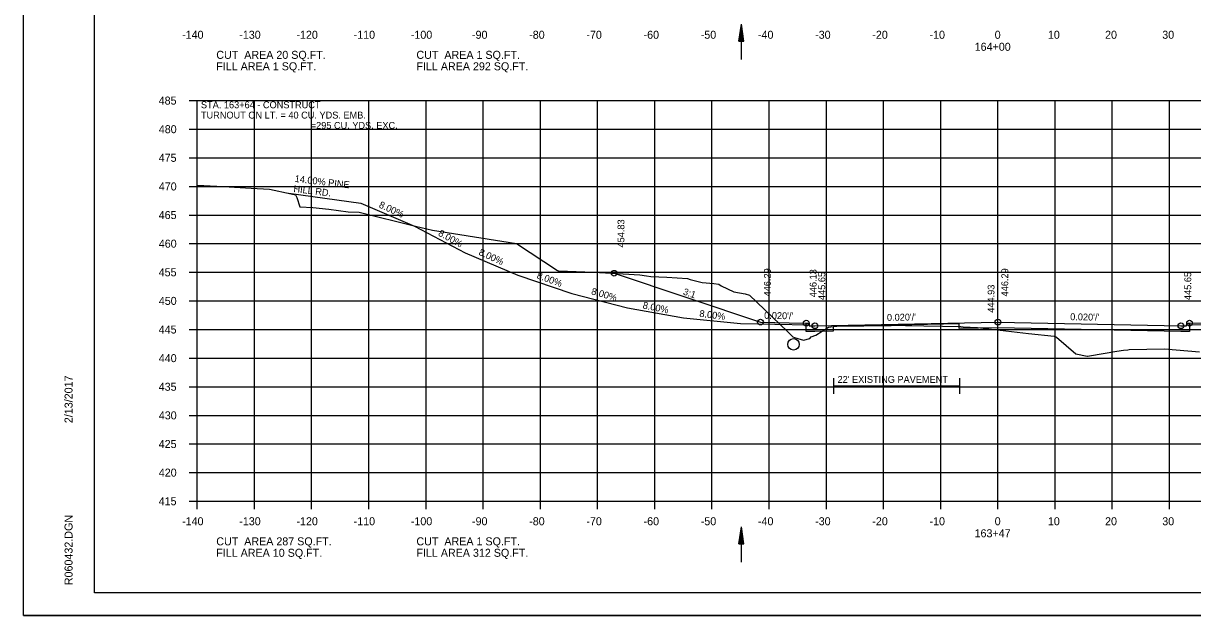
# Model space of a CAD drawing. Extents: x 1538688 to 1540766, y 656250 to 671912.
# Drawn here: x 1538687.8 to 1538892.2, y 668071.5 to 668175 of the extents above; entities that cross this region are included whole.
import ezdxf

# ---------------------------------------------------------------- set-up
doc = ezdxf.new("R2010")
doc.units = 0
for name, color, linetype in [('15', 7, 'Continuous'), ('16', 7, 'Continuous'), ('18', 7, 'Continuous'), ('20', 7, 'Continuous'), ('22', 7, 'Continuous'), ('26', 7, 'Continuous'), ('39', 7, 'Continuous'), ('41', 7, 'Continuous'), ('42', 7, 'Continuous'), ('7', 7, 'Continuous'), ('Borings', 7, 'Continuous'), ('Horizontal Alignment', 7, 'Continuous'), ('RipRap', 7, 'Continuous'), ('Wall Heights', 7, 'Continuous')]:
    doc.layers.add(name, color=color, linetype=linetype)

msp = doc.modelspace()

# ---------------------------------------------------------------- linework, layer by layer
at = {"layer": '15'}
for p, q in [((1538812.87, 668171.84), (1538813.32, 668174.84)), ((1538813.77, 668171.84), (1538813.32, 668174.84)), ((1538812.95, 668171.84), (1538813.32, 668174.34)), ((1538813.02, 668171.84), (1538813.32, 668173.82)), ((1538813.1, 668171.84), (1538813.32, 668173.32)), ((1538813.18, 668171.84), (1538813.32, 668172.81)), ((1538813.7, 668171.84), (1538813.32, 668174.34)), ((1538813.62, 668171.84), (1538813.32, 668173.82)), ((1538813.55, 668171.84), (1538813.32, 668173.32)), ((1538813.47, 668171.84), (1538813.32, 668172.81)), ((1538812.87, 668171.84), (1538813.77, 668171.84)), ((1538813.25, 668171.84), (1538813.32, 668172.31)), ((1538813.39, 668171.84), (1538813.32, 668172.31)), ((1538812.87, 668084), (1538813.32, 668087)), ((1538813.77, 668084), (1538813.32, 668087)), ((1538812.95, 668084), (1538813.32, 668086.5)), ((1538813.02, 668084), (1538813.32, 668085.98)), ((1538813.1, 668084), (1538813.32, 668085.49)), ((1538813.18, 668084), (1538813.32, 668084.98)), ((1538813.7, 668084), (1538813.32, 668086.5)), ((1538813.62, 668084), (1538813.32, 668085.98)), ((1538813.55, 668084), (1538813.32, 668085.49)), ((1538813.47, 668084), (1538813.32, 668084.98)), ((1538812.87, 668084), (1538813.77, 668084)), ((1538813.25, 668084), (1538813.32, 668084.48)), ((1538813.39, 668084), (1538813.32, 668084.48))]:
    msp.add_line(p, q, dxfattribs=at)
at = {"layer": '16'}
for p, q in [((1538734.18, 668145.28), (1538746.76, 668143.52)), ((1538746.76, 668143.52), (1538756.16, 668139.5)), ((1538756.16, 668139.5), (1538765.03, 668134.89)), ((1538765.03, 668134.89), (1538774.23, 668130.97)), ((1538774.23, 668130.97), (1538783.7, 668127.75)), ((1538783.7, 668127.75), (1538793.38, 668125.26)), ((1538793.38, 668125.26), (1538803.23, 668123.51)), ((1538803.23, 668123.51), (1538813.18, 668122.51)), ((1538813.18, 668122.51), (1538825.18, 668122.27)), ((1538891.18, 668122.27), (1538903.17, 668122.51))]:
    msp.add_line(p, q, dxfattribs=at)
at = {"layer": '18'}
msp.add_lwpolyline([(1538718.18, 668146.71), (1538722.78, 668146.46), (1538727.58, 668146.18), (1538730.82, 668145.99), (1538734.62, 668145.19), (1538735.35, 668144.99), (1538735.59, 668144.51), (1538736.14, 668142.92), (1538738.36, 668142.77), (1538741.17, 668142.49), (1538744.57, 668142.04), (1538746.49, 668141.98), (1538756.33, 668139.51), (1538759.3, 668138.8), (1538760.4, 668138.66), (1538773.98, 668136.52), (1538781.16, 668131.8), (1538781.29, 668131.71), (1538781.38, 668131.71), (1538787.49, 668131.48), (1538792.63, 668131.21), (1538795.55, 668131.05), (1538796.76, 668130.87), (1538797.5, 668130.76), (1538800.26, 668130.6), (1538803.92, 668130.39), (1538804.38, 668130.22), (1538806.44, 668129.68), (1538808.53, 668129.51), (1538809.38, 668129.37), (1538809.79, 668129.08), (1538812, 668128.08), (1538813.98, 668127.69), (1538814.73, 668127.49), (1538821.41, 668121.13), (1538822.34, 668120.19), (1538822.63, 668120.08), (1538824.19, 668119.63), (1538825.32, 668119.92), (1538825.51, 668120.2), (1538826.35, 668120.51), (1538828.58, 668121.87), (1538828.95, 668121.93), (1538830.01, 668122.04), (1538839.51, 668122.2), (1538840.83, 668122.22), (1538842.04, 668122.2), (1538851.7, 668122.01), (1538852.13, 668121.93), (1538854.61, 668121.82), (1538863.53, 668120.77), (1538868.04, 668120.3), (1538868.45, 668120.11), (1538871.83, 668117.22), (1538873.79, 668116.84), (1538873.85, 668116.82), (1538874.19, 668116.89), (1538879, 668117.66), (1538880.13, 668117.86), (1538880.91, 668117.94), (1538881.15, 668117.96), (1538887.32, 668118.1), (1538893.45, 668117.59)], dxfattribs=at)
at = {"layer": '20'}
msp.add_lwpolyline([(1538791.07, 668131.3), (1538816.67, 668122.76), (1538821.67, 668122.66), (1538824.67, 668122.6), (1538825.17, 668122.6), (1538825.18, 668122.1), (1538826.18, 668122.12), (1538858.18, 668122.76), (1538890.18, 668122.12), (1538891.18, 668122.1), (1538891.19, 668122.6), (1538891.69, 668122.6), (1538894.69, 668122.66), (1538899.69, 668122.76), (1538941.57, 668108.8)], dxfattribs=at)
at = {"layer": '22'}
for p, q in [((1538718.18, 668161.47), (1538998.18, 668161.47)), ((1538718.18, 668091.47), (1538718.18, 668161.47)), ((1538718.18, 668161.47), (1538998.18, 668161.47)), ((1538718.18, 668091.47), (1538718.18, 668161.47)), ((1538718.18, 668161.47), (1538998.18, 668161.47)), ((1538718.18, 668091.47), (1538718.18, 668161.47)), ((1538728.18, 668091.47), (1538728.18, 668161.47)), ((1538728.18, 668091.47), (1538728.18, 668161.47)), ((1538728.18, 668091.47), (1538728.18, 668161.47)), ((1538738.18, 668091.47), (1538738.18, 668161.47)), ((1538738.18, 668091.47), (1538738.18, 668161.47)), ((1538738.18, 668091.47), (1538738.18, 668161.47)), ((1538748.18, 668091.47), (1538748.18, 668161.47)), ((1538748.18, 668091.47), (1538748.18, 668161.47)), ((1538748.18, 668091.47), (1538748.18, 668161.47)), ((1538758.18, 668091.47), (1538758.18, 668161.47)), ((1538758.18, 668091.47), (1538758.18, 668161.47)), ((1538758.18, 668091.47), (1538758.18, 668161.47)), ((1538768.18, 668091.47), (1538768.18, 668161.47)), ((1538768.18, 668091.47), (1538768.18, 668161.47)), ((1538768.18, 668091.47), (1538768.18, 668161.47)), ((1538778.18, 668091.47), (1538778.18, 668161.47)), ((1538778.18, 668091.47), (1538778.18, 668161.47)), ((1538778.18, 668091.47), (1538778.18, 668161.47)), ((1538788.18, 668091.47), (1538788.18, 668161.47)), ((1538788.18, 668091.47), (1538788.18, 668161.47)), ((1538788.18, 668091.47), (1538788.18, 668161.47)), ((1538798.18, 668091.47), (1538798.18, 668161.47)), ((1538798.18, 668091.47), (1538798.18, 668161.47)), ((1538798.18, 668091.47), (1538798.18, 668161.47)), ((1538808.18, 668091.47), (1538808.18, 668161.47)), ((1538808.18, 668091.47), (1538808.18, 668161.47)), ((1538808.18, 668091.47), (1538808.18, 668161.47)), ((1538818.18, 668091.47), (1538818.18, 668161.47)), ((1538818.18, 668091.47), (1538818.18, 668161.47)), ((1538818.18, 668091.47), (1538818.18, 668161.47)), ((1538828.18, 668091.47), (1538828.18, 668161.47)), ((1538828.18, 668091.47), (1538828.18, 668161.47)), ((1538828.18, 668091.47), (1538828.18, 668161.47)), ((1538838.18, 668091.47), (1538838.18, 668161.47)), ((1538838.18, 668091.47), (1538838.18, 668161.47)), ((1538838.18, 668091.47), (1538838.18, 668161.47)), ((1538848.18, 668091.47), (1538848.18, 668161.47)), ((1538848.18, 668091.47), (1538848.18, 668161.47)), ((1538848.18, 668091.47), (1538848.18, 668161.47)), ((1538858.18, 668091.47), (1538858.18, 668161.47)), ((1538858.18, 668091.47), (1538858.18, 668161.47)), ((1538858.18, 668091.47), (1538858.18, 668161.47)), ((1538868.18, 668091.47), (1538868.18, 668161.47)), ((1538868.18, 668091.47), (1538868.18, 668161.47)), ((1538868.18, 668091.47), (1538868.18, 668161.47)), ((1538878.18, 668091.47), (1538878.18, 668161.47)), ((1538878.18, 668091.47), (1538878.18, 668161.47)), ((1538878.18, 668091.47), (1538878.18, 668161.47)), ((1538888.18, 668091.47), (1538888.18, 668161.47)), ((1538888.18, 668091.47), (1538888.18, 668161.47)), ((1538888.18, 668091.47), (1538888.18, 668161.47)), ((1538718.18, 668156.47), (1538998.18, 668156.47)), ((1538718.18, 668156.47), (1538998.18, 668156.47)), ((1538718.18, 668156.47), (1538998.18, 668156.47)), ((1538718.18, 668151.47), (1538998.18, 668151.47)), ((1538718.18, 668151.47), (1538998.18, 668151.47)), ((1538718.18, 668151.47), (1538998.18, 668151.47)), ((1538718.18, 668146.47), (1538998.18, 668146.47)), ((1538718.18, 668146.47), (1538998.18, 668146.47)), ((1538718.18, 668146.47), (1538998.18, 668146.47)), ((1538718.18, 668141.47), (1538998.18, 668141.47)), ((1538718.18, 668141.47), (1538998.18, 668141.47)), ((1538718.18, 668141.47), (1538998.18, 668141.47)), ((1538718.18, 668136.47), (1538998.18, 668136.47)), ((1538718.18, 668136.47), (1538998.18, 668136.47)), ((1538718.18, 668136.47), (1538998.18, 668136.47)), ((1538718.18, 668131.47), (1538998.18, 668131.47)), ((1538718.18, 668131.47), (1538998.18, 668131.47)), ((1538718.18, 668131.47), (1538998.18, 668131.47)), ((1538718.18, 668126.47), (1538998.18, 668126.47)), ((1538718.18, 668126.47), (1538998.18, 668126.47)), ((1538718.18, 668126.47), (1538998.18, 668126.47)), ((1538718.18, 668121.47), (1538998.18, 668121.47)), ((1538718.18, 668121.47), (1538998.18, 668121.47)), ((1538718.18, 668121.47), (1538998.18, 668121.47)), ((1538718.18, 668116.47), (1538998.18, 668116.47)), ((1538718.18, 668116.47), (1538998.18, 668116.47)), ((1538718.18, 668116.47), (1538998.18, 668116.47)), ((1538718.18, 668111.47), (1538998.18, 668111.47)), ((1538718.18, 668111.47), (1538998.18, 668111.47)), ((1538718.18, 668111.47), (1538998.18, 668111.47)), ((1538718.18, 668106.47), (1538998.18, 668106.47)), ((1538718.18, 668106.47), (1538998.18, 668106.47)), ((1538718.18, 668106.47), (1538998.18, 668106.47)), ((1538718.18, 668101.47), (1538998.18, 668101.47)), ((1538718.18, 668101.47), (1538998.18, 668101.47)), ((1538718.18, 668101.47), (1538998.18, 668101.47)), ((1538718.18, 668096.47), (1538998.18, 668096.47)), ((1538718.18, 668096.47), (1538998.18, 668096.47)), ((1538718.18, 668096.47), (1538998.18, 668096.47)), ((1538718.18, 668091.47), (1538998.18, 668091.47)), ((1538718.18, 668091.47), (1538998.18, 668091.47)), ((1538718.18, 668091.47), (1538998.18, 668091.47))]:
    msp.add_line(p, q, dxfattribs=at)
at = {"layer": '26'}
msp.add_line((1538687.78, 668071.49), (1539021.11, 668071.49), dxfattribs=at)
msp.add_lwpolyline([(1538687.77, 668284.82), (1539021.11, 668284.82), (1539021.11, 668071.49), (1538687.77, 668071.49)], close=True, dxfattribs=at)
for centre in [(1538791.07, 668131.3), (1538816.67, 668122.76), (1538824.67, 668122.6), (1538826.18, 668122.12), (1538858.18, 668122.76), (1538890.18, 668122.12), (1538891.69, 668122.6)]:
    msp.add_circle(centre, 0.5, dxfattribs=at)
at = {"layer": '39'}
for p, q in [((1538813.32, 668168.65), (1538813.32, 668174.84)), ((1538813.32, 668080.81), (1538813.32, 668087))]:
    msp.add_line(p, q, dxfattribs=at)
msp.add_circle((1538822.43, 668118.88), 1, dxfattribs=at)
at = {"layer": '7'}
for p, q in [((1538829.44, 668112.97), (1538829.44, 668110.22)), ((1538851.44, 668111.59), (1538829.44, 668111.59)), ((1538851.44, 668112.97), (1538851.44, 668110.22))]:
    msp.add_line(p, q, dxfattribs=at)
at = {"layer": 'Borings'}
for p, q in [((1538716.78, 668161.47), (1538718.18, 668161.47)), ((1538718.18, 668091.47), (1538718.18, 668161.47)), ((1538716.78, 668156.47), (1538718.18, 668156.47)), ((1538716.78, 668151.47), (1538718.18, 668151.47)), ((1538716.78, 668146.47), (1538718.18, 668146.47)), ((1538716.78, 668141.47), (1538718.18, 668141.47)), ((1538716.78, 668136.47), (1538718.18, 668136.47)), ((1538716.78, 668131.47), (1538718.18, 668131.47)), ((1538716.78, 668126.47), (1538718.18, 668126.47)), ((1538716.78, 668121.47), (1538718.18, 668121.47)), ((1538716.78, 668116.47), (1538718.18, 668116.47)), ((1538716.78, 668111.47), (1538718.18, 668111.47)), ((1538716.78, 668106.47), (1538718.18, 668106.47)), ((1538716.78, 668101.47), (1538718.18, 668101.47)), ((1538716.78, 668096.47), (1538718.18, 668096.47)), ((1538716.78, 668091.47), (1538718.18, 668091.47)), ((1538718.18, 668091.47), (1538998.18, 668091.47)), ((1538718.18, 668090.07), (1538718.18, 668091.47)), ((1538728.18, 668090.07), (1538728.18, 668091.47)), ((1538738.18, 668090.07), (1538738.18, 668091.47)), ((1538748.18, 668090.07), (1538748.18, 668091.47)), ((1538758.18, 668090.07), (1538758.18, 668091.47)), ((1538768.18, 668090.07), (1538768.18, 668091.47)), ((1538778.18, 668090.07), (1538778.18, 668091.47)), ((1538788.18, 668090.07), (1538788.18, 668091.47)), ((1538798.18, 668090.07), (1538798.18, 668091.47)), ((1538808.18, 668090.07), (1538808.18, 668091.47)), ((1538818.18, 668090.07), (1538818.18, 668091.47)), ((1538828.18, 668090.07), (1538828.18, 668091.47)), ((1538838.18, 668090.07), (1538838.18, 668091.47)), ((1538848.18, 668090.07), (1538848.18, 668091.47)), ((1538858.18, 668090.07), (1538858.18, 668091.47)), ((1538868.18, 668090.07), (1538868.18, 668091.47)), ((1538878.18, 668090.07), (1538878.18, 668091.47)), ((1538888.18, 668090.07), (1538888.18, 668091.47))]:
    msp.add_line(p, q, dxfattribs=at)
at = {"layer": 'RipRap'}
for p, q in [((1538700.18, 668075.47), (1538700.18, 668280.93)), ((1538700.18, 668075.47), (1538700.18, 668075.47)), ((1539016.36, 668075.47), (1538700.18, 668075.47))]:
    msp.add_line(p, q, dxfattribs=at)
at = {"layer": 'Wall Heights'}
msp.add_lwpolyline([(1538891.69, 668122.6), (1538891.69, 668121.1), (1538890.18, 668121.12), (1538858.18, 668121.76), (1538851.4, 668121.63), (1538851.4, 668122.46), (1538829.4, 668122.02), (1538829.4, 668121.19), (1538826.18, 668121.12), (1538824.67, 668121.1), (1538824.67, 668122.6)], dxfattribs=at)

# ---------------------------------------------------------------- texts
at = {"layer": '16'}
for s, rotation, p in [('14.00% PINE', 353.2565, (1538735.16, 668147.27)), ('HILL RD.', 353.2565, (1538734.95, 668145.49)), ('8.00%', 335.479, (1538749.83, 668142.84)), ('8.00%', 331.129, (1538760.19, 668137.95)), ('8.00%', 335.479, (1538767.28, 668134.56)), ('8.00%', 339.829, (1538777.45, 668130.45)), ('8.00%', 344.179, (1538786.98, 668127.64)), ('8.00%', 348.529, (1538796, 668125.17)), ('8.00%', 352.879, (1538805.93, 668123.7))]:
    msp.add_text(s, height=1.2, rotation=rotation, dxfattribs=at).set_placement(p)
at = {"layer": '41'}
for s, p in [('454.83', (1538792.87, 668135.8)), ('446.29', (1538818.47, 668127.26)), ('446.13', (1538826.47, 668127.1)), ('446.29', (1538859.98, 668127.26)), ('445.65', (1538827.98, 668126.62)), ('445.65', (1538891.98, 668126.62)), ('444.93', (1538857.58, 668124.4))]:
    msp.add_text(s, height=1.2, rotation=90, dxfattribs=at).set_placement(p)
at = {"layer": '42'}
for s, rotation, p in [('3:1', 341.5651, (1538803.02, 668127.6)), ("0.020'/'", 358.8542, (1538817.3, 668123.35)), ("0.020'/'", 1.1458, (1538838.79, 668122.97)), ("0.020'/'", 358.8542, (1538870.81, 668123.11))]:
    msp.add_text(s, height=1.2, rotation=rotation, dxfattribs=at).set_placement(p)
at = {"layer": '7'}
for s, p in [('STA. 163+64 - CONSTRUCT', (1538718.82, 668160.13)), ('TURNOUT ON LT. = 40 CU. YDS. EMB.', (1538718.82, 668158.33)), ('=295 CU. YDS. EXC.', (1538738.02, 668156.53)), ("22' EXISTING PAVEMENT", (1538830.14, 668112.15))]:
    msp.add_text(s, height=1.2, dxfattribs=at).set_placement(p)
at = {"layer": 'Horizontal Alignment'}
for s, p in [('-140', (1538715.52, 668172.27)), ('-130', (1538725.52, 668172.27)), ('-120', (1538735.52, 668172.27)), ('-110', (1538745.52, 668172.27)), ('-100', (1538755.52, 668172.27)), ('-90', (1538766.22, 668172.27)), ('-80', (1538776.22, 668172.27)), ('-70', (1538786.22, 668172.27)), ('-60', (1538796.22, 668172.27)), ('-50', (1538806.22, 668172.27)), ('-40', (1538816.22, 668172.27)), ('-30', (1538826.22, 668172.27)), ('-20', (1538836.22, 668172.27)), ('-10', (1538846.22, 668172.27)), ('0', (1538857.62, 668172.27)), ('10', (1538866.92, 668172.27)), ('20', (1538876.92, 668172.27)), ('30', (1538886.92, 668172.27)), ('164+00', (1538854.12, 668170.17)), ('CUT  AREA 20 SQ.FT.', (1538721.5, 668168.76)), ('CUT  AREA 1 SQ.FT.', (1538756.5, 668168.76)), ('FILL AREA 1 SQ.FT.', (1538721.5, 668166.76)), ('FILL AREA 292 SQ.FT.', (1538756.5, 668166.76)), ('485', (1538711.43, 668160.77)), ('480', (1538711.45, 668155.77)), ('475', (1538711.43, 668150.77)), ('470', (1538711.45, 668145.77)), ('465', (1538711.43, 668140.77)), ('460', (1538711.45, 668135.77)), ('455', (1538711.43, 668130.77)), ('450', (1538711.45, 668125.77)), ('445', (1538711.43, 668120.77)), ('440', (1538711.45, 668115.77)), ('435', (1538711.43, 668110.77)), ('430', (1538711.45, 668105.77)), ('425', (1538711.43, 668100.77)), ('420', (1538711.45, 668095.77)), ('415', (1538711.43, 668090.77)), ('-140', (1538715.52, 668087.27)), ('-130', (1538725.52, 668087.27)), ('-120', (1538735.52, 668087.27)), ('-110', (1538745.52, 668087.27)), ('-100', (1538755.52, 668087.27)), ('-90', (1538766.22, 668087.27)), ('-80', (1538776.22, 668087.27)), ('-70', (1538786.22, 668087.27)), ('-60', (1538796.22, 668087.27)), ('-50', (1538806.22, 668087.27)), ('-40', (1538816.22, 668087.27)), ('-30', (1538826.22, 668087.27)), ('-20', (1538836.22, 668087.27)), ('-10', (1538846.22, 668087.27)), ('0', (1538857.62, 668087.27)), ('10', (1538866.92, 668087.27)), ('20', (1538876.92, 668087.27)), ('30', (1538886.92, 668087.27)), ('CUT  AREA 287 SQ.FT.', (1538721.5, 668083.76)), ('CUT  AREA 1 SQ.FT.', (1538756.5, 668083.76)), ('163+47', (1538854.1, 668085.17)), ('FILL AREA 10 SQ.FT.', (1538721.5, 668081.76)), ('FILL AREA 312 SQ.FT.', (1538756.5, 668081.76))]:
    msp.add_text(s, height=1.4, dxfattribs=at).set_placement(p)
at = {"layer": 'RipRap'}
for s, p in [('2/13/2017', (1538696.37, 668105.11)), ('R060432.DGN', (1538696.37, 668076.8))]:
    msp.add_text(s, height=1.4, rotation=90, dxfattribs=at).set_placement(p)

doc.saveas('drawing.dxf')
